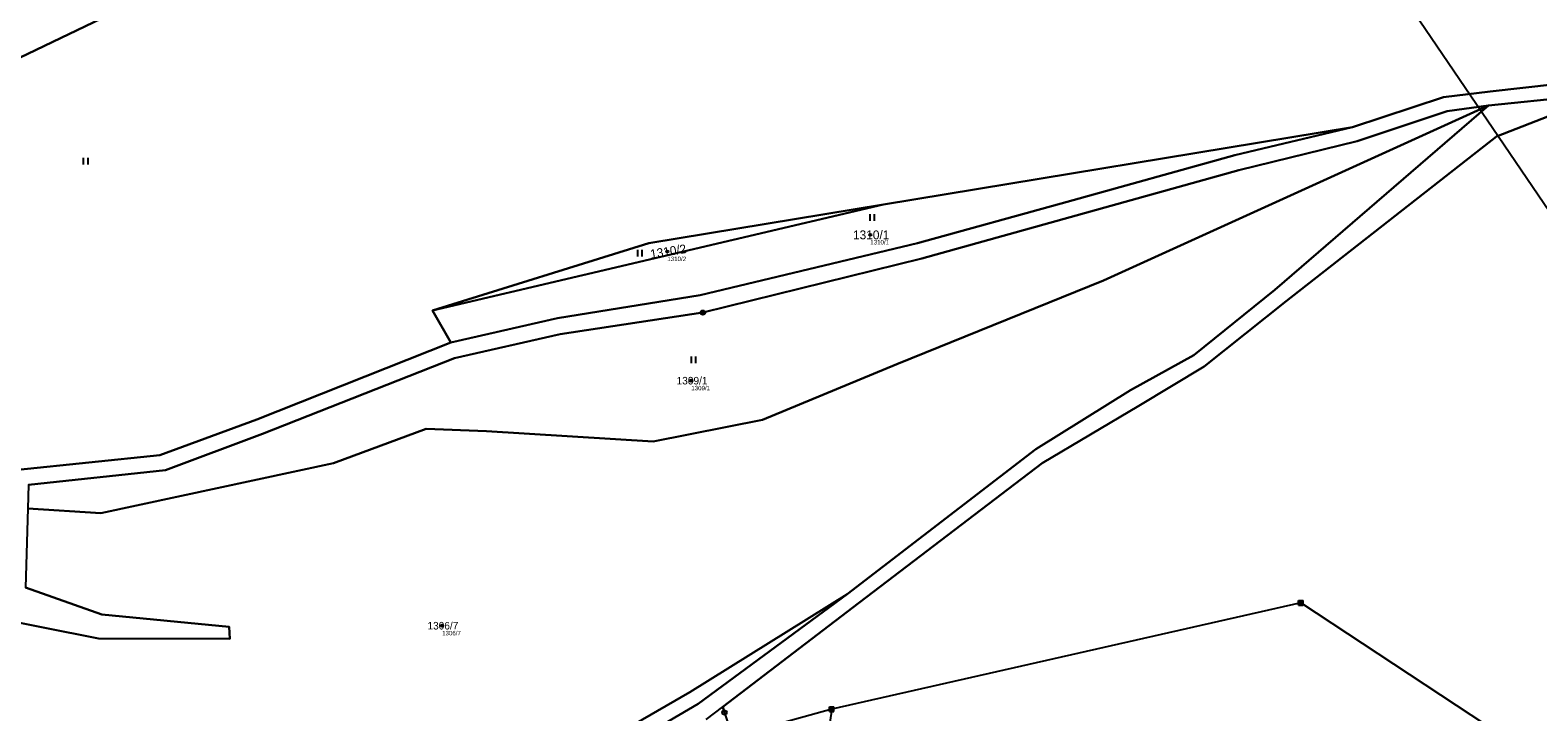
# Model space of a CAD drawing. Extents: x -653098 to -649479, y -997642 to -992666.
# Drawn here: x -650465.4 to -650126.1, y -994851.3 to -994697.9 of the extents above; entities that cross this region are included whole.
import ezdxf

# ---------------------------------------------------------------- set-up
doc = ezdxf.new("R2010")
doc.units = 0
for name, color, linetype in [('Definiční body', 7, 'Continuous'), ('Hranice parcel', 7, 'Continuous'), ('Parcelní čísla', 7, 'Continuous'), ('Polygon parcely', 7, 'Continuous'), ('Poz předměty', 7, 'Continuous'), ('Vnitřní kresba', 7, 'Continuous'), ('Značky bodu BP', 7, 'Continuous'), ('Značky kultur', 7, 'Continuous')]:
    doc.layers.add(name, color=color, linetype=linetype)

msp = doc.modelspace()

# ---------------------------------------------------------------- linework, layer by layer
at = {"layer": 'Definiční body'}
for centre in [(-650276.31, -994743.95), (-650321.99, -994747.69), (-650316.59, -994776.76), (-650372.68, -994831.9)]:
    msp.add_circle(centre, 0.25, dxfattribs=at)
at = {"layer": 'Hranice parcel'}
for p, q in [((-650137.13, -994714.81), (-650118.15, -994712.9)), ((-650167.77, -994719.75), (-650273.36, -994737.12)), ((-650273.36, -994737.12), (-650374.87, -994760.98)), ((-650374.87, -994760.98), (-650370.73, -994768.2))]:
    msp.add_line(p, q, dxfattribs=at)
for points in [[(-650502.91, -994720.92), (-650380.96, -994662.4), (-650356.24, -994650.67)], [(-650122.08, -994710.06), (-650136.79, -994711.7), (-650147.28, -994712.95), (-650167.77, -994719.75)], [(-650137.13, -994714.81), (-650223.8, -994754.25), (-650270.34, -994773.04), (-650300.55, -994785.56), (-650325.2, -994790.45), (-650362.69, -994788.15), (-650376.24, -994787.56), (-650397.15, -994795.3), (-650449.46, -994806.56), (-650465.92, -994805.53)], [(-650117.62, -994714.88), (-650135.38, -994721.78), (-650182.71, -994758.84), (-650201.17, -994773.55), (-650215.89, -994782.41), (-650237.6, -994795.32), (-650280.23, -994827.82), (-650309.51, -994850.17), (-650309.13, -994851.42)], [(-650281.49, -994824.77), (-650239.02, -994792.15), (-650217.72, -994778.91), (-650203.49, -994771.05), (-650185.28, -994756.32), (-650137.13, -994714.81)], [(-650137.13, -994714.81), (-650146.49, -994716.09), (-650166.73, -994722.88)], [(-650370.73, -994768.2), (-650346.72, -994762.67), (-650314.58, -994757.49), (-650265.68, -994745.82), (-650231.96, -994736.5), (-650194.26, -994726), (-650167.77, -994719.75)], [(-650166.73, -994722.88), (-650193.32, -994729.37), (-650264.72, -994749.29), (-650314, -994761.44), (-650346.13, -994766.32), (-650369.92, -994771.71), (-650413.1, -994788.73), (-650434.94, -994796.88), (-650465.76, -994800.2)], [(-650273.36, -994737.12), (-650326.18, -994745.81), (-650374.87, -994760.98)], [(-650370.73, -994768.2), (-650414.39, -994785.48), (-650436.18, -994793.5), (-650468.15, -994796.84)], [(-650465.92, -994805.53), (-650466.42, -994823.29), (-650449.25, -994829.35), (-650420.59, -994832.12), (-650420.48, -994834.87), (-650450.05, -994834.79), (-650487.43, -994827.32), (-650506.29, -994826.53), (-650554.42, -994834.9)], [(-650281.49, -994824.77), (-650316.94, -994846.87), (-650363.43, -994873.73), (-650407.23, -994890.34), (-650446.97, -994900), (-650486.53, -994914.33), (-650514.36, -994929.02)], [(-650513.07, -994932.05), (-650485.43, -994917.33), (-650445.93, -994902.81), (-650406.11, -994893.34), (-650361.66, -994876.75), (-650315.04, -994849.45), (-650281.49, -994824.77)]]:
    msp.add_lwpolyline(points, dxfattribs=at)
at = {"layer": 'Polygon parcely'}
for points in [[(-650468.15, -994796.84), (-650436.18, -994793.5), (-650414.39, -994785.48), (-650370.73, -994768.2), (-650374.87, -994760.98), (-650326.18, -994745.81), (-650273.36, -994737.12), (-650167.77, -994719.75), (-650147.28, -994712.95), (-650136.79, -994711.7), (-650122.08, -994710.06), (-650114.01, -994602.77), (-650184.21, -994615.25), (-650283.38, -994635.75), (-650335.68, -994649.68), (-650356.24, -994650.67), (-650380.96, -994662.4), (-650502.91, -994720.92)], [(-650502.91, -994720.92), (-650380.96, -994662.4), (-650356.24, -994650.67), (-650375.44, -994650.14), (-650424.17, -994654.6), (-650444.34, -994656.91), (-650449.59, -994657.85), (-650479.16, -994665.51)], [(-650122.08, -994710.06), (-650136.79, -994711.7), (-650147.28, -994712.95), (-650167.77, -994719.75), (-650194.26, -994726), (-650231.96, -994736.5), (-650265.68, -994745.82), (-650314.58, -994757.49), (-650346.72, -994762.67), (-650370.73, -994768.2), (-650414.39, -994785.48), (-650436.18, -994793.5), (-650468.15, -994796.84)], [(-650118.15, -994712.9), (-650137.13, -994714.81), (-650185.28, -994756.32), (-650203.49, -994771.05), (-650217.72, -994778.91), (-650239.02, -994792.15), (-650281.49, -994824.77), (-650315.04, -994849.45), (-650361.66, -994876.75), (-650406.11, -994893.34), (-650445.93, -994902.81), (-650485.43, -994917.33)], [(-650465.76, -994800.2), (-650434.94, -994796.88), (-650413.1, -994788.73), (-650369.92, -994771.71), (-650346.13, -994766.32), (-650314, -994761.44), (-650264.72, -994749.29), (-650193.32, -994729.37), (-650166.73, -994722.88), (-650146.49, -994716.09), (-650137.13, -994714.81), (-650118.15, -994712.9)], [(-650486.53, -994914.33), (-650446.97, -994900), (-650407.23, -994890.34), (-650363.43, -994873.73), (-650316.94, -994846.87), (-650281.49, -994824.77), (-650239.02, -994792.15), (-650217.72, -994778.91), (-650203.49, -994771.05), (-650185.28, -994756.32), (-650137.13, -994714.81), (-650223.8, -994754.25), (-650270.34, -994773.04), (-650300.55, -994785.56), (-650325.2, -994790.45), (-650362.69, -994788.15), (-650376.24, -994787.56), (-650397.15, -994795.3), (-650449.46, -994806.56), (-650465.92, -994805.53)], [(-650309.13, -994851.42), (-650309.51, -994850.17), (-650280.23, -994827.82), (-650237.6, -994795.32), (-650215.89, -994782.41), (-650201.17, -994773.55), (-650182.71, -994758.84), (-650135.38, -994721.78), (-650117.62, -994714.88)], [(-650466.42, -994823.29), (-650449.25, -994829.35), (-650420.59, -994832.12), (-650420.48, -994834.87), (-650450.05, -994834.79), (-650487.43, -994827.32)], [(-650487.43, -994827.32), (-650450.05, -994834.79), (-650420.48, -994834.87), (-650420.59, -994832.12), (-650449.25, -994829.35), (-650466.42, -994823.29)]]:
    msp.add_lwpolyline(points, dxfattribs=at)
for points in [[(-650290.9, -994909.26), (-650290.4, -994910.83), (-650289.7, -994915.68), (-650286.51, -994925.99), (-650138.84, -994889.76), (-649946.85, -994842.63), (-649943.01, -994841.69), (-649956.65, -994755.41), (-649969.72, -994716.43), (-649977.48, -994713.79), (-649995.53, -994714.71), (-650015.71, -994714.75), (-650044.3, -994713.02), (-650054.56, -994711.42), (-650081.33, -994712.62), (-650117.62, -994714.88), (-650135.38, -994721.78), (-650182.71, -994758.84), (-650201.17, -994773.55), (-650215.89, -994782.41), (-650237.6, -994795.32), (-650280.23, -994827.82), (-650309.51, -994850.17), (-650309.13, -994851.42)], [(-650413.1, -994788.73), (-650434.94, -994796.88), (-650465.76, -994800.2), (-650465.92, -994805.53), (-650449.46, -994806.56), (-650397.15, -994795.3), (-650376.24, -994787.56), (-650362.69, -994788.15), (-650325.2, -994790.45), (-650300.55, -994785.56), (-650270.34, -994773.04), (-650223.8, -994754.25), (-650137.13, -994714.81), (-650146.49, -994716.09), (-650166.73, -994722.88), (-650193.32, -994729.37), (-650264.72, -994749.29), (-650314, -994761.44), (-650346.13, -994766.32), (-650369.92, -994771.71)], [(-650231.96, -994736.5), (-650194.26, -994726), (-650167.77, -994719.75), (-650273.36, -994737.12), (-650374.87, -994760.98), (-650370.73, -994768.2), (-650346.72, -994762.67), (-650314.58, -994757.49), (-650265.68, -994745.82)], [(-650326.18, -994745.81), (-650374.87, -994760.98), (-650273.36, -994737.12)], [(-650316.94, -994846.87), (-650363.43, -994873.73), (-650407.23, -994890.34), (-650446.97, -994900), (-650486.53, -994914.33), (-650514.36, -994929.02), (-650513.07, -994932.05), (-650485.43, -994917.33), (-650445.93, -994902.81), (-650406.11, -994893.34), (-650361.66, -994876.75), (-650315.04, -994849.45), (-650281.49, -994824.77)]]:
    msp.add_lwpolyline(points, close=True, dxfattribs=at)
at = {"layer": 'Poz předměty'}
for p, q in [((-650058.4, -994834.44), (-650178.04, -994658.48)), ((-650179.4, -994826.74), (-650284.98, -994850.67)), ((-650179.9, -994826.24), (-650178.9, -994826.24)), ((-650179.9, -994827.24), (-650179.9, -994826.24)), ((-650179.9, -994826.44), (-650178.9, -994826.44)), ((-650179.9, -994826.64), (-650178.9, -994826.64)), ((-650179.9, -994826.84), (-650178.9, -994826.84)), ((-650179.9, -994827.04), (-650178.9, -994827.04)), ((-650179.9, -994827.24), (-650178.9, -994827.24)), ((-650179.7, -994827.24), (-650179.7, -994826.24)), ((-650179.5, -994827.24), (-650179.5, -994826.24)), ((-650064.61, -994902.31), (-650179.4, -994826.74)), ((-650179.3, -994827.24), (-650179.3, -994826.24)), ((-650179.1, -994827.24), (-650179.1, -994826.24)), ((-650178.9, -994827.24), (-650178.9, -994826.24)), ((-650284.98, -994850.67), (-650385.52, -994878.39)), ((-650284.98, -994850.67), (-650289.08, -994877.4)), ((-650285.48, -994850.17), (-650284.48, -994850.17)), ((-650285.48, -994851.17), (-650285.48, -994850.17)), ((-650285.48, -994850.37), (-650284.48, -994850.37)), ((-650285.48, -994850.57), (-650284.48, -994850.57)), ((-650285.48, -994850.77), (-650284.48, -994850.77)), ((-650285.48, -994850.97), (-650284.48, -994850.97)), ((-650285.48, -994851.17), (-650284.48, -994851.17)), ((-650285.28, -994851.17), (-650285.28, -994850.17)), ((-650285.08, -994851.17), (-650285.08, -994850.17)), ((-650284.88, -994851.17), (-650284.88, -994850.17)), ((-650284.68, -994851.17), (-650284.68, -994850.17)), ((-650284.48, -994851.17), (-650284.48, -994850.17))]:
    msp.add_line(p, q, dxfattribs=at)
at = {"layer": 'Vnitřní kresba'}
msp.add_line((-650313.24, -994853.02), (-650309.51, -994850.17), dxfattribs=at)
at = {"layer": 'Značky bodu BP'}
for centre, radius in [((-650314, -994761.44), 0.5), ((-650314, -994761.44), 0.0303), ((-650309.13, -994851.42), 0.5)]:
    msp.add_circle(centre, radius, dxfattribs=at)
at = {"layer": 'Značky kultur'}
for p, q in [((-650453.37, -994728.13), (-650453.37, -994726.63)), ((-650452.37, -994728.13), (-650452.37, -994726.63)), ((-650276.36, -994740.79), (-650276.36, -994739.29)), ((-650275.36, -994740.79), (-650275.36, -994739.29)), ((-650328.65, -994748.84), (-650328.65, -994747.34)), ((-650327.65, -994748.84), (-650327.65, -994747.34)), ((-650316.54, -994772.79), (-650316.54, -994771.29)), ((-650315.54, -994772.79), (-650315.54, -994771.29))]:
    msp.add_line(p, q, dxfattribs=at)

# ---------------------------------------------------------------- texts
at = {"layer": 'Definiční body'}
for s, p in [('1310/1', (-650276.31, -994746.11)), ('1310/2', (-650321.99, -994749.85)), ('1309/1', (-650316.59, -994778.92)), ('1306/7', (-650372.68, -994834.06))]:
    msp.add_text(s, height=1, dxfattribs=at).set_placement(p)
at = {"layer": 'Parcelní čísla'}
for s, height, p in [('1310/1', 2, (-650280.2, -994744.95)), ('1309/1', 1.7, (-650319.9, -994777.61)), ('1306/7', 1.7, (-650375.98, -994832.75))]:
    msp.add_text(s, height=height, dxfattribs=at).set_placement(p)
msp.add_text('1310/2', height=2, rotation=9, dxfattribs=at).set_placement((-650325.67, -994749.29))

doc.saveas('drawing.dxf')
